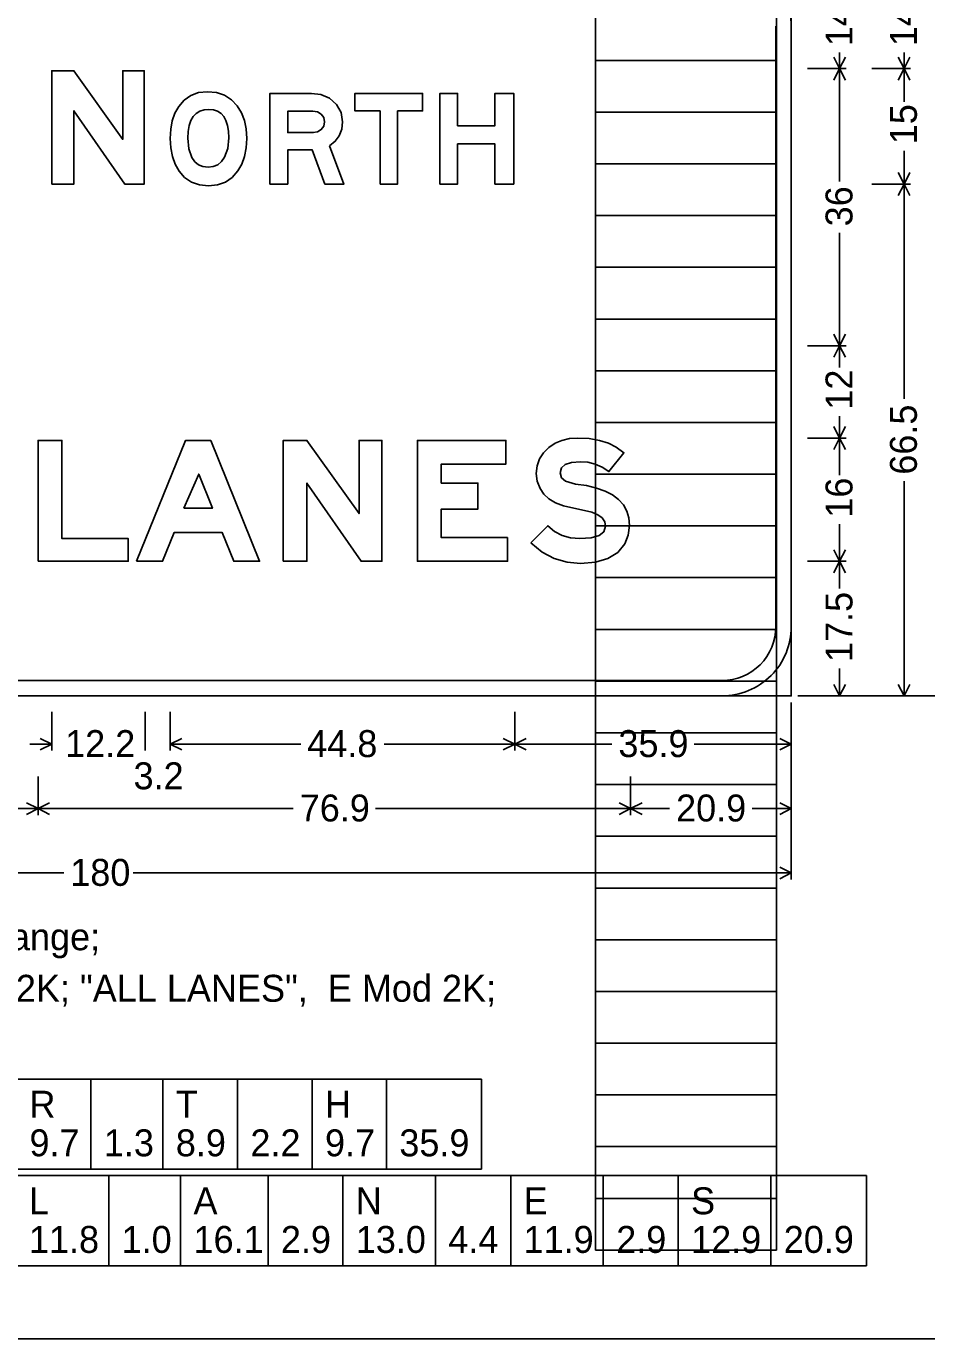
# Model space of a CAD drawing. Extents: x 1820207 to 1820557, y 740216 to 740315.
# Drawn here: x 1820480.71 to 1820485.58, y 740293.6 to 740300.71 of the extents above; entities that cross this region are included whole.
import ezdxf

# ---------------------------------------------------------------- set-up
doc = ezdxf.new("R2010")
doc.units = 0
for name, color, linetype in [('SC_Scratch1', 7, 'Continuous'), ('SC_Scratch2', 7, 'Continuous'), ('SC_Scratch3', 7, 'Continuous')]:
    doc.layers.add(name, color=color, linetype=linetype)

msp = doc.modelspace()

# ---------------------------------------------------------------- linework, layer by layer
at = {"layer": 'SC_Scratch1'}
for p, q in [((1820483.791, 740294.0812), (1820483.791, 740314.2412)), ((1820484.771, 740294.0812), (1820484.771, 740314.2412)), ((1820483.791, 740300.5212), (1820484.771, 740300.5212)), ((1820483.791, 740300.2412), (1820484.771, 740300.2412)), ((1820483.791, 740299.9612), (1820484.771, 740299.9612)), ((1820483.791, 740299.6812), (1820484.771, 740299.6812)), ((1820483.791, 740299.4012), (1820484.771, 740299.4012)), ((1820483.791, 740299.1212), (1820484.771, 740299.1212)), ((1820483.791, 740298.8412), (1820484.771, 740298.8412)), ((1820483.791, 740298.5612), (1820484.771, 740298.5612)), ((1820483.791, 740298.2812), (1820484.771, 740298.2812)), ((1820483.791, 740298.0012), (1820484.771, 740298.0012)), ((1820483.791, 740297.7212), (1820484.771, 740297.7212)), ((1820483.791, 740297.4412), (1820484.771, 740297.4412)), ((1820483.791, 740297.1612), (1820484.771, 740297.1612)), ((1820483.791, 740296.8812), (1820484.771, 740296.8812)), ((1820483.791, 740296.6012), (1820484.771, 740296.6012)), ((1820483.791, 740296.3212), (1820484.771, 740296.3212)), ((1820483.791, 740296.0412), (1820484.771, 740296.0412)), ((1820483.791, 740295.7612), (1820484.771, 740295.7612)), ((1820483.791, 740295.4812), (1820484.771, 740295.4812)), ((1820483.791, 740295.2012), (1820484.771, 740295.2012)), ((1820483.791, 740294.9212), (1820484.771, 740294.9212)), ((1820483.791, 740294.6412), (1820484.771, 740294.6412)), ((1820483.791, 740294.3612), (1820484.771, 740294.3612)), ((1820483.791, 740294.0812), (1820484.771, 740294.0812))]:
    msp.add_line(p, q, dxfattribs=at)
at = {"layer": 'SC_Scratch2'}
msp.add_lwpolyline([(1820476.451, 740314.6012), (1820506.951, 740314.6012), (1820506.951, 740293.6012), (1820476.451, 740293.6012)], close=True, dxfattribs=at)
at = {"layer": 'SC_Scratch3'}
for p, q in [((1820485.0812, 740300.5394), (1820485.1124, 740300.477)), ((1820485.1124, 740300.5632), (1820485.1124, 740300.477)), ((1820485.1436, 740300.5394), (1820485.1124, 740300.477)), ((1820485.4298, 740300.5394), (1820485.461, 740300.477)), ((1820485.461, 740300.5632), (1820485.461, 740300.477)), ((1820485.4922, 740300.5394), (1820485.461, 740300.477)), ((1820485.1473, 740300.477), (1820484.9381, 740300.477)), ((1820485.0812, 740300.4146), (1820485.1124, 740300.477)), ((1820485.1124, 740299.8659), (1820485.1124, 740300.477)), ((1820485.1436, 740300.4146), (1820485.1124, 740300.477)), ((1820485.4958, 740300.477), (1820485.2867, 740300.477)), ((1820485.4298, 740300.4146), (1820485.461, 740300.477)), ((1820485.461, 740300.2965), (1820485.461, 740300.477)), ((1820485.4922, 740300.4146), (1820485.461, 740300.477)), ((1820485.461, 740300.0325), (1820485.461, 740299.852)), ((1820485.4298, 740299.9144), (1820485.461, 740299.852)), ((1820485.4922, 740299.9144), (1820485.461, 740299.852)), ((1820485.4958, 740299.852), (1820485.2867, 740299.852)), ((1820485.4958, 740299.852), (1820485.2867, 740299.852)), ((1820485.4298, 740299.7896), (1820485.461, 740299.852)), ((1820485.461, 740298.6894), (1820485.461, 740299.852)), ((1820485.4922, 740299.7896), (1820485.461, 740299.852)), ((1820485.1124, 740299.5881), (1820485.1124, 740298.977)), ((1820485.0812, 740299.0394), (1820485.1124, 740298.977)), ((1820485.1436, 740299.0394), (1820485.1124, 740298.977)), ((1820485.1473, 740298.977), (1820484.9381, 740298.977)), ((1820485.0812, 740298.9146), (1820485.1124, 740298.977)), ((1820485.1124, 740298.8582), (1820485.1124, 740298.977)), ((1820485.1436, 740298.9146), (1820485.1124, 740298.977)), ((1820485.1124, 740298.5958), (1820485.1124, 740298.477)), ((1820485.0812, 740298.5394), (1820485.1124, 740298.477)), ((1820485.1436, 740298.5394), (1820485.1124, 740298.477)), ((1820485.1473, 740298.477), (1820484.9381, 740298.477)), ((1820485.0812, 740298.4146), (1820485.1124, 740298.477)), ((1820485.1124, 740298.2763), (1820485.1124, 740298.477)), ((1820485.1436, 740298.4146), (1820485.1124, 740298.477)), ((1820485.461, 740298.2438), (1820485.461, 740297.0812)), ((1820485.1124, 740298.011), (1820485.1124, 740297.8103)), ((1820485.0812, 740297.8727), (1820485.1124, 740297.8103)), ((1820485.1436, 740297.8727), (1820485.1124, 740297.8103)), ((1820485.1473, 740297.8103), (1820484.9381, 740297.8103)), ((1820485.1473, 740297.8103), (1820484.9381, 740297.8103)), ((1820485.0812, 740297.748), (1820485.1124, 740297.8103)), ((1820485.1124, 740297.6617), (1820485.1124, 740297.8103)), ((1820485.1436, 740297.748), (1820485.1124, 740297.8103)), ((1820485.1124, 740297.2298), (1820485.1124, 740297.0812)), ((1820485.0812, 740297.1435), (1820485.1124, 740297.0812)), ((1820485.1436, 740297.1435), (1820485.1124, 740297.0812)), ((1820485.4298, 740297.1435), (1820485.461, 740297.0812)), ((1820485.4922, 740297.1435), (1820485.461, 740297.0812)), ((1820484.851, 740296.0877), (1820484.851, 740297.0463)), ((1820486.193, 740297.0812), (1820484.8858, 740297.0812)), ((1820485.1473, 740297.0812), (1820484.9381, 740297.0812)), ((1820485.4958, 740297.0812), (1820485.2867, 740297.0812)), ((1820480.8478, 740296.7849), (1820480.8478, 740296.994)), ((1820481.3541, 740296.7849), (1820481.3541, 740296.994)), ((1820481.4891, 740296.7849), (1820481.4891, 740296.994)), ((1820483.3541, 740296.7849), (1820483.3541, 740296.994)), ((1820483.3541, 740296.7849), (1820483.3541, 740296.994)), ((1820484.851, 740296.7849), (1820484.851, 740296.994)), ((1820480.729, 740296.8197), (1820480.8478, 740296.8197)), ((1820480.7855, 740296.8509), (1820480.8478, 740296.8197)), ((1820480.7855, 740296.7885), (1820480.8478, 740296.8197)), ((1820481.5515, 740296.8509), (1820481.4891, 740296.8197)), ((1820482.1962, 740296.8197), (1820481.4891, 740296.8197)), ((1820481.5515, 740296.7885), (1820481.4891, 740296.8197)), ((1820482.647, 740296.8197), (1820483.3541, 740296.8197)), ((1820483.2917, 740296.8509), (1820483.3541, 740296.8197)), ((1820483.2917, 740296.7885), (1820483.3541, 740296.8197)), ((1820483.4165, 740296.8509), (1820483.3541, 740296.8197)), ((1820483.8804, 740296.8197), (1820483.3541, 740296.8197)), ((1820483.4165, 740296.7885), (1820483.3541, 740296.8197)), ((1820484.3246, 740296.8197), (1820484.851, 740296.8197)), ((1820484.7886, 740296.8509), (1820484.851, 740296.8197)), ((1820484.7886, 740296.7885), (1820484.851, 740296.8197)), ((1820480.7743, 740296.4363), (1820480.7743, 740296.6454)), ((1820483.981, 740296.4363), (1820483.981, 740296.6454)), ((1820483.981, 740296.4363), (1820483.981, 740296.6454)), ((1820484.851, 740296.4363), (1820484.851, 740296.6454)), ((1820480.5736, 740296.4711), (1820480.7743, 740296.4711)), ((1820480.7119, 740296.5023), (1820480.7743, 740296.4711)), ((1820480.7119, 740296.44), (1820480.7743, 740296.4711)), ((1820480.8367, 740296.5023), (1820480.7743, 740296.4711)), ((1820482.1555, 740296.4711), (1820480.7743, 740296.4711)), ((1820480.8367, 740296.44), (1820480.7743, 740296.4711)), ((1820482.5997, 740296.4711), (1820483.981, 740296.4711)), ((1820483.9186, 740296.5023), (1820483.981, 740296.4711)), ((1820483.9186, 740296.44), (1820483.981, 740296.4711)), ((1820484.0433, 740296.5023), (1820483.981, 740296.4711)), ((1820484.1924, 740296.4711), (1820483.981, 740296.4711)), ((1820484.0433, 740296.44), (1820483.981, 740296.4711)), ((1820484.6395, 740296.4711), (1820484.851, 740296.4711)), ((1820484.7886, 740296.5023), (1820484.851, 740296.4711)), ((1820484.7886, 740296.44), (1820484.851, 740296.4711)), ((1820480.9135, 740296.1226), (1820477.351, 740296.1226)), ((1820481.2884, 740296.1226), (1820484.851, 740296.1226)), ((1820484.7886, 740296.1537), (1820484.851, 740296.1226)), ((1820484.7886, 740296.0914), (1820484.851, 740296.1226)), ((1820483.1737, 740295.0071), (1820477.351, 740295.0071)), ((1820481.0602, 740295.0071), (1820481.0602, 740294.519)), ((1820481.4501, 740295.0071), (1820481.4501, 740294.519)), ((1820481.8538, 740295.0071), (1820481.8538, 740294.519)), ((1820482.2575, 740295.0071), (1820482.2575, 740294.519)), ((1820482.6597, 740295.0071), (1820482.6597, 740294.519)), ((1820483.1737, 740295.0071), (1820483.1737, 740294.519)), ((1820483.1737, 740294.519), (1820477.351, 740294.519)), ((1820485.2572, 740294.4842), (1820477.351, 740294.4842)), ((1820481.1566, 740294.4842), (1820481.1566, 740293.9962)), ((1820481.5457, 740294.4842), (1820481.5457, 740293.9962)), ((1820482.0187, 740294.4842), (1820482.0187, 740293.9962)), ((1820482.4239, 740294.4842), (1820482.4239, 740293.9962)), ((1820482.9247, 740294.4842), (1820482.9247, 740293.9962)), ((1820483.3321, 740294.4842), (1820483.3321, 740293.9962)), ((1820483.8336, 740294.4842), (1820483.8336, 740293.9962)), ((1820484.2388, 740294.4842), (1820484.2388, 740293.9962)), ((1820484.7403, 740294.4842), (1820484.7403, 740293.9962)), ((1820485.2572, 740294.4842), (1820485.2572, 740293.9962)), ((1820485.2572, 740293.9962), (1820477.351, 740293.9962))]:
    msp.add_line(p, q, dxfattribs=at)
for points in [[(1820477.351, 740297.0812), (1820484.851, 740297.0812), (1820484.851, 740301.0812), (1820477.351, 740301.0812), (1820477.351, 740297.0812), (1820477.351, 740297.0812), (1820477.351, 740297.0812)], [(1820484.7676, 740297.4562), (1820484.7676, 740300.7062)], [(1820484.851, 740300.7062), (1820484.851, 740297.4562)], [(1820484.7676, 740297.4562), (1820484.7676, 740297.4562), (1820484.7676, 740297.4562)], [(1820477.726, 740297.1645), (1820484.476, 740297.1645)], [(1820484.476, 740297.0812), (1820477.726, 740297.0812)]]:
    msp.add_lwpolyline(points, dxfattribs=at)
for points in [[(1820480.8478, 740299.852), (1820480.968, 740299.852), (1820480.968, 740300.2488), (1820481.2433, 740299.852), (1820481.3485, 740299.852), (1820481.3485, 740300.465), (1820481.2324, 740300.465), (1820481.2324, 740300.0937), (1820480.968, 740300.465), (1820480.8478, 740300.465)], [(1820481.9045, 740300.0994), (1820481.9012, 740300.15), (1820481.8914, 740300.1963), (1820481.8752, 740300.2378), (1820481.8525, 740300.2749), (1820481.8205, 740300.3086), (1820481.7828, 740300.3326), (1820481.7393, 740300.347), (1820481.6904, 740300.352), (1820481.6431, 740300.3469), (1820481.6016, 740300.3319), (1820481.5658, 740300.3068), (1820481.5361, 740300.2719), (1820481.5153, 740300.2349), (1820481.5008, 740300.194), (1820481.4919, 740300.1487), (1820481.4891, 740300.0994), (1820481.4919, 740300.0477), (1820481.5009, 740300.0012), (1820481.5159, 740299.9594), (1820481.537, 740299.9224), (1820481.5676, 740299.8873), (1820481.6046, 740299.8623), (1820481.6475, 740299.8474), (1820481.6968, 740299.8424), (1820481.7455, 740299.8474), (1820481.7885, 740299.8625), (1820481.8251, 740299.8876), (1820481.856, 740299.9229), (1820481.877, 740299.9599), (1820481.8923, 740300.0016), (1820481.9013, 740300.0481)], [(1820482.351, 740300.0589), (1820482.3823, 740300.0838), (1820482.4046, 740300.1138), (1820482.4182, 740300.1489), (1820482.4227, 740300.1888), (1820482.4143, 740300.2385), (1820482.3893, 740300.2827), (1820482.3513, 740300.3171), (1820482.304, 740300.3374), (1820482.2535, 740300.3424), (1820482.0291, 740300.3424), (1820482.0291, 740299.852), (1820482.1252, 740299.852), (1820482.1252, 740300.0365), (1820482.258, 740300.0365), (1820482.3271, 740299.852), (1820482.4296, 740299.852)], [(1820482.625, 740299.852), (1820482.72, 740299.852), (1820482.72, 740300.248), (1820482.8551, 740300.248), (1820482.8551, 740300.3424), (1820482.4891, 740300.3424), (1820482.4891, 740300.248), (1820482.625, 740300.248)], [(1820482.9491, 740299.852), (1820483.0452, 740299.852), (1820483.0452, 740300.069), (1820483.2471, 740300.069), (1820483.2471, 740299.852), (1820483.3486, 740299.852), (1820483.3486, 740300.3424), (1820483.2471, 740300.3424), (1820483.2471, 740300.1675), (1820483.0452, 740300.1675), (1820483.0452, 740300.3424), (1820482.9491, 740300.3424)], [(1820481.8063, 740300.1027), (1820481.8005, 740300.0449), (1820481.7832, 740299.9974), (1820481.7665, 740299.9735), (1820481.7464, 740299.9566), (1820481.7224, 740299.9463), (1820481.695, 740299.943), (1820481.6666, 740299.9463), (1820481.6425, 740299.9563), (1820481.6221, 740299.9728), (1820481.6063, 740299.9959), (1820481.5905, 740300.0422), (1820481.5852, 740300.1012), (1820481.5869, 740300.1373), (1820481.5923, 740300.1688), (1820481.601, 740300.1953), (1820481.6136, 740300.2172), (1820481.6295, 740300.234), (1820481.6492, 740300.2462), (1820481.6724, 740300.2534), (1820481.6991, 740300.256), (1820481.7242, 740300.2536), (1820481.746, 740300.2464), (1820481.7643, 740300.2343), (1820481.7795, 740300.2177), (1820481.791, 740300.196), (1820481.7996, 740300.1698), (1820481.8046, 740300.1385)], [(1820482.3247, 740300.1893), (1820482.3202, 740300.1657), (1820482.307, 740300.1471), (1820482.2871, 740300.1349), (1820482.2635, 740300.1308), (1820482.1252, 740300.1308), (1820482.1252, 740300.2462), (1820482.2613, 740300.2462), (1820482.2857, 740300.2423), (1820482.3062, 740300.2307), (1820482.3201, 740300.2125)], [(1820480.7743, 740297.8103), (1820481.2622, 740297.8103), (1820481.2622, 740297.9329), (1820480.9034, 740297.9329), (1820480.9034, 740298.4641), (1820480.7743, 740298.4641)], [(1820481.3076, 740297.8103), (1820481.448, 740297.8103), (1820481.5099, 740297.9651), (1820481.7712, 740297.9651), (1820481.833, 740297.8103), (1820481.9735, 740297.8103), (1820481.7084, 740298.4641), (1820481.5726, 740298.4641)], [(1820482.101, 740297.8103), (1820482.2291, 740297.8103), (1820482.2291, 740298.2336), (1820482.5228, 740297.8103), (1820482.635, 740297.8103), (1820482.635, 740298.4641), (1820482.5112, 740298.4641), (1820482.5112, 740298.0682), (1820482.2291, 740298.4641), (1820482.101, 740298.4641)], [(1820483.3156, 740297.9385), (1820482.9562, 740297.9385), (1820482.9562, 740298.0923), (1820483.1547, 740298.0923), (1820483.1547, 740298.2334), (1820482.9562, 740298.2334), (1820482.9562, 740298.336), (1820483.3064, 740298.336), (1820483.3064, 740298.4641), (1820482.8276, 740298.4641), (1820482.8276, 740297.8103), (1820483.3156, 740297.8103)], [(1820483.441, 740297.9089), (1820483.5028, 740297.86), (1820483.5683, 740297.8253), (1820483.637, 740297.8044), (1820483.7094, 740297.7976), (1820483.7913, 740297.8042), (1820483.8586, 740297.8241), (1820483.9113, 740297.8575), (1820483.9493, 740297.9047), (1820483.9685, 740297.9521), (1820483.975, 740298.0034), (1820483.9712, 740298.0447), (1820483.9603, 740298.0819), (1820483.9419, 740298.115), (1820483.9165, 740298.1442), (1820483.8837, 740298.1691), (1820483.8435, 740298.1899), (1820483.7961, 740298.2065), (1820483.7416, 740298.2192), (1820483.6837, 740298.2277), (1820483.6282, 740298.2444), (1820483.6074, 740298.2622), (1820483.6005, 740298.2887), (1820483.6072, 740298.3149), (1820483.6276, 740298.3338), (1820483.6617, 740298.3452), (1820483.7094, 740298.349), (1820483.7502, 740298.3456), (1820483.7899, 740298.3356), (1820483.8278, 740298.3187), (1820483.8642, 740298.2954), (1820483.9447, 740298.3978), (1820483.9033, 740298.4271), (1820483.8616, 740298.4487), (1820483.8127, 740298.4643), (1820483.7566, 740298.4738), (1820483.6936, 740298.477), (1820483.6499, 740298.4738), (1820483.6096, 740298.4643), (1820483.5727, 740298.4485), (1820483.5391, 740298.4265), (1820483.509, 740298.397), (1820483.4876, 740298.3636), (1820483.4748, 740298.326), (1820483.4706, 740298.2843), (1820483.4755, 740298.2436), (1820483.491, 740298.2037), (1820483.5113, 740298.1735), (1820483.5391, 740298.1478), (1820483.5745, 740298.1268), (1820483.6176, 740298.1106), (1820483.7713, 740298.0752), (1820483.8037, 740298.0619), (1820483.8271, 740298.0449), (1820483.8409, 740298.024), (1820483.8457, 740297.9992), (1820483.837, 740297.9698), (1820483.8107, 740297.9489), (1820483.767, 740297.9363), (1820483.7059, 740297.9323), (1820483.656, 740297.9365), (1820483.6108, 740297.9497), (1820483.5697, 740297.9714), (1820483.5332, 740298.0022)], [(1820481.5634, 740298.0971), (1820481.6437, 740298.2817), (1820481.7176, 740298.0971)]]:
    msp.add_lwpolyline(points, close=True, dxfattribs=at)
for centre, radius, start, end in [((1820484.476, 740300.7062), 0.375, 0, 90.00021), ((1820484.476, 740297.4562), 0.375, 270.00006, 0.00027), ((1820484.476, 740297.4562), 0.2917, 270.00006, 0.00027)]:
    msp.add_arc(centre, radius, start, end, dxfattribs=at)

# ---------------------------------------------------------------- texts
for s, p in [('14.5', (1820485.1821, 740300.598)), ('14.5', (1820485.5307, 740300.598)), ('15', (1820485.5307, 740300.0674)), ('36', (1820485.1821, 740299.623)), ('12', (1820485.1821, 740298.6306)), ('66.5', (1820485.5307, 740298.2786)), ('16', (1820485.1821, 740298.0458)), ('17.5', (1820485.1821, 740297.2647))]:
    msp.add_text(s, height=0.14583, rotation=90.00021, dxfattribs=at).set_placement(p)
for s, height, p in [('12.2', 0.14583, (1820480.9206, 740296.75)), ('44.8', 0.14583, (1820482.231, 740296.75)), ('35.9', 0.14583, (1820483.9152, 740296.75)), ('3.2', 0.14583, (1820481.2909, 740296.5757)), ('76.9', 0.14583, (1820482.1904, 740296.4014)), ('20.9', 0.14583, (1820484.2273, 740296.4014)), ('180', 0.14583, (1820480.9484, 740296.0528)), ('9.0" Radius, 2.0" Border, Black on, Orange;', 0.145833, (1820477.351, 740295.7042)), ('Interstate 77 M1-1; "NORTH",  E Mod 2K; "ALL LANES",  E Mod 2K;', 0.145833, (1820477.351, 740295.4254)), ('R', 0.1458, (1820480.7277, 740294.7979)), ('T', 0.1458, (1820481.5198, 740294.7979)), ('H', 0.1458, (1820482.3272, 740294.7979)), ('9.7', 0.14583, (1820480.7277, 740294.5888)), ('1.3', 0.14583, (1820481.13, 740294.5888)), ('8.9', 0.14583, (1820481.5198, 740294.5888)), ('2.2', 0.14583, (1820481.9235, 740294.5888)), ('9.7', 0.14583, (1820482.3272, 740294.5888)), ('35.9', 0.14583, (1820482.7295, 740294.5888)), ('L', 0.1458, (1820480.7248, 740294.275)), ('A', 0.1458, (1820481.6154, 740294.275)), ('N', 0.1458, (1820482.4937, 740294.275)), ('E', 0.1458, (1820483.4018, 740294.275)), ('S', 0.1458, (1820484.3085, 740294.275)), ('11.8', 0.14583, (1820480.7248, 740294.0659)), ('1.0', 0.14583, (1820481.2263, 740294.0659)), ('16.1', 0.14583, (1820481.6154, 740294.0659)), ('2.9', 0.14583, (1820482.0885, 740294.0659)), ('13.0', 0.14583, (1820482.4937, 740294.0659)), ('4.4', 0.14583, (1820482.9945, 740294.0659)), ('11.9', 0.14583, (1820483.4018, 740294.0659)), ('2.9', 0.14583, (1820483.9033, 740294.0659)), ('12.9', 0.14583, (1820484.3085, 740294.0659)), ('20.9', 0.14583, (1820484.81, 740294.0659))]:
    msp.add_text(s, height=height, dxfattribs=at).set_placement(p)

doc.saveas('drawing.dxf')
